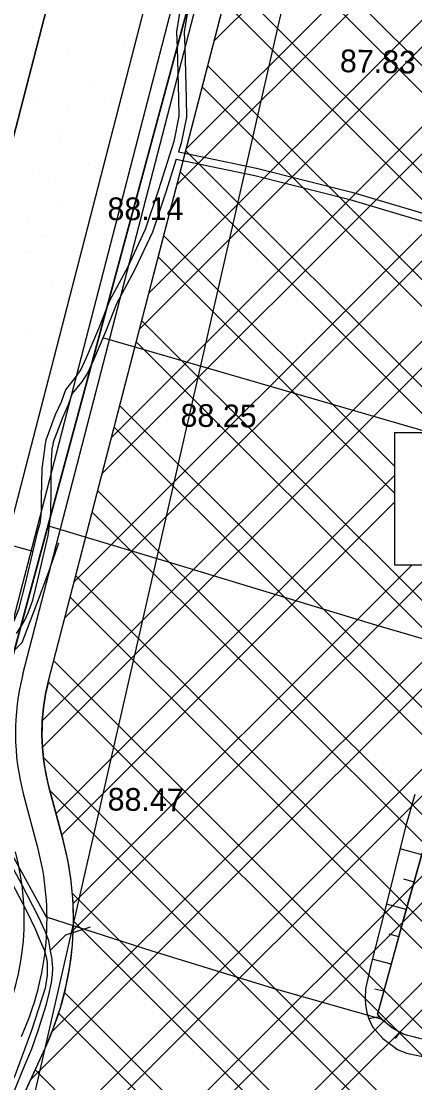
# Model space of a CAD drawing. Extents: x 417995 to 421451, y 4454518 to 4458015.
# Drawn here: x 419838.9 to 419942.9, y 4455650.5 to 4455931.2 of the extents above; entities that cross this region are included whole.
import ezdxf

# ---------------------------------------------------------------- set-up
doc = ezdxf.new("R2010")
doc.units = 0
for name, color, linetype in [('ADAKENARI', 7, 'Continuous'), ('KALDIRIM_FAT', 7, 'Continuous'), ('PL_AYA_PARK_DINLENME', 7, 'Continuous'), ('PL_K_DEPOLAMA', 7, 'Continuous'), ('PL_KA_TARIM_ALANI', 7, 'Continuous'), ('SEMBOL_FAT', 7, 'Continuous'), ('Sev_Sevalti', 7, 'Continuous'), ('Sev_Sevustu', 7, 'Continuous'), ('Sev_Tarama', 7, 'Continuous'), ('Sinir_Duvar_tek_tarafa_ait', 7, 'Continuous'), ('Sinir_itirazli_Mulkiyet', 7, 'Continuous'), ('Sinir_Tel_bir_taraf', 7, 'Continuous'), ('TRFAT_DEPOLAMA', 7, 'Continuous'), ('TRFAT_PARKALANI', 7, 'Continuous'), ('Y_Kot_Noktasi', 7, 'Continuous'), ('Y_Yol_Kotu', 7, 'Continuous'), ('Yol_Toprak_Duz', 7, 'Continuous'), ('Yol_Toprak_Kesik', 7, 'Continuous')]:
    doc.layers.add(name, color=color, linetype=linetype)

msp = doc.modelspace()

# ---------------------------------------------------------------- linework, layer by layer
at = {"layer": 'ADAKENARI'}
for p, q in [((419802.57, 4455768.04), (419857.93, 4455982.18)), ((419826.78, 4455761.78), (419882.14, 4455975.93)), ((419846.14, 4455756.78), (419902.93, 4455976.43)), ((419846.28, 4455728.45), (419849.92, 4455714.93)), ((419830.81, 4455628.27), (419845.3, 4455659.85))]:
    msp.add_line(p, q, dxfattribs=at)
for centre, radius, start, end in [((419899.91, 4455742.88), 55.53, 165.5054, 195.0581), ((419771.33, 4455693.79), 81.39, 335.3525, 15.0581)]:
    msp.add_arc(centre, radius, start, end, dxfattribs=at)
at = {"layer": 'KALDIRIM_FAT'}
for p, q in [((419833.56, 4455760.03), (419888.92, 4455974.18)), ((419839.36, 4455758.53), (419894.72, 4455972.67)), ((419839.52, 4455726.63), (419843.16, 4455713.11))]:
    msp.add_line(p, q, dxfattribs=at)
for centre, radius, start, end in [((419899.91, 4455742.88), 62.53, 165.5054, 195.0581), ((419771.33, 4455693.79), 74.39, 335.3525, 15.0581), ((419771.33, 4455693.79), 68.39, 335.3525, 15.0581)]:
    msp.add_arc(centre, radius, start, end, dxfattribs=at)
at = {"layer": 'PL_AYA_PARK_DINLENME'}
for p, q in [((419857.93, 4455982.18), (419802.57, 4455768.04)), ((419826.78, 4455761.78), (419882.14, 4455975.93))]:
    msp.add_line(p, q, dxfattribs=at)
for points in [[(420013.63, 4456854.22), (420021.56, 4456763.74), (419972.35, 4456528.79), (419896.15, 4456444.66), (419851.71, 4456390.68), (419781.86, 4456219.24), (419743.76, 4456181.14), (419715.18, 4456046.21), (419900.92, 4456001.76), (419824.72, 4455719.19), (419823.13, 4455660.45), (419756.46, 4455592.19), (419783.44, 4455525.52), (419794.56, 4455425.51), (419778.68, 4455323.91), (419819.96, 4455165.16), (419792.54, 4455014.98)], [(419884.24, 4455014.01), (419916.83, 4455187.99), (419837.29, 4455197.86), (419804.18, 4455325.18), (419819.77, 4455424.95), (419807.91, 4455531.7), (419785.76, 4455586.42), (419835.59, 4455637.43), (419842.19, 4455646.09), (419927.54, 4456021.09), (419744.69, 4456064.85), (419766.68, 4456168.71), (419803.1, 4456205.13), (419873.42, 4456377.73), (419915.08, 4456428.31), (419995.43, 4456517.04), (420046.79, 4456762.24), (420038.67, 4456854.78)]]:
    msp.add_lwpolyline(points, dxfattribs=at)
at = {"layer": 'PL_K_DEPOLAMA'}
msp.add_lwpolyline([(419830.81, 4455628.27), (419845.3, 4455659.85), (419847.47, 4455665.05), (419849.28, 4455670.39), (419850.71, 4455675.85), (419851.76, 4455681.39), (419852.43, 4455686.99), (419852.7, 4455692.62), (419852.59, 4455698.26), (419852.09, 4455703.87), (419851.19, 4455709.44), (419849.92, 4455714.93), (419846.28, 4455728.45), (419845.46, 4455731.94), (419844.87, 4455735.47), (419844.51, 4455739.03), (419844.38, 4455742.61), (419844.47, 4455746.18), (419844.8, 4455749.75), (419845.36, 4455753.28), (419846.14, 4455756.78), (419846.14, 4455756.78), (419902.93, 4455976.43)], dxfattribs=at)
at = {"layer": 'PL_KA_TARIM_ALANI'}
msp.add_line((419824.72, 4455719.19), (419900.92, 4456001.76), dxfattribs=at)
at = {"layer": 'SEMBOL_FAT'}
for p, q in [((419937.51, 4455822.43), (419937.51, 4455787.43)), ((419937.51, 4455822.43), (419972.51, 4455822.43)), ((419937.51, 4455787.43), (419972.51, 4455787.43))]:
    msp.add_line(p, q, dxfattribs=at)
at = {"layer": 'Sev_Sevalti'}
msp.add_lwpolyline([(419942.9, 4455726.73), (419940.4, 4455718.15), (419936.04, 4455700.3), (419931.32, 4455682.01), (419929.86, 4455675.32), (419929.79, 4455672.79), (419929.84, 4455671.14), (419930.15, 4455669.11), (419930.68, 4455667.41), (419931.71, 4455665.27), (419934.41, 4455662.27), (419938.31, 4455659.29), (419940.69, 4455658.34), (419949.23, 4455656.61)], dxfattribs=at)
at = {"layer": 'Sev_Sevustu'}
msp.add_lwpolyline([(419944.09, 4455662.22), (419941.04, 4455662.99), (419939.91, 4455663.34), (419938.23, 4455664.25), (419936.7, 4455665.15), (419934.37, 4455667.24), (419933, 4455668.67), (419933.41, 4455670.16), (419937.37, 4455684.63), (419939.67, 4455693.04), (419941.39, 4455699.08), (419944.85, 4455711.2)], dxfattribs=at)
at = {"layer": 'Sev_Tarama'}
for p, q in [((419944.73, 4455710.78), (419938.98, 4455712.35)), ((419942.68, 4455703.57), (419939.94, 4455704.31)), ((419940.62, 4455696.36), (419935.39, 4455697.77)), ((419938.61, 4455689.14), (419936.06, 4455689.82)), ((419936.63, 4455681.91), (419931.63, 4455683.23)), ((419934.66, 4455674.71), (419932.32, 4455675.28)), ((419933.65, 4455667.99), (419930.67, 4455667.42)), ((419938.95, 4455663.86), (419937.72, 4455662.27))]:
    msp.add_line(p, q, dxfattribs=at)
at = {"layer": 'Sinir_Duvar_tek_tarafa_ait'}
msp.add_lwpolyline([(419934.37, 4455667.24), (419906.4, 4455675.21), (419873.5, 4455685.33), (419845.6, 4455694.32), (419829, 4455724.36), (419822.07, 4455736.69), (419821.13, 4455739.79), (419822.02, 4455745.98), (419824.24, 4455752.66), (419832.54, 4455760.38), (419839.19, 4455766.88), (419842.98, 4455776.84), (419846.4, 4455786.16), (419848.88, 4455793.3)], dxfattribs=at)
at = {"layer": 'Sinir_itirazli_Mulkiyet'}
for points in [[(419960.55, 4455818.42), (419860.5, 4455847.48)], [(419775.63, 4455809.44), (419809.22, 4455799.93), (419836.85, 4455792.45), (419841.98, 4455791.07)], [(419846.36, 4455797.68), (419878.56, 4455787.95), (419932.44, 4455771.6), (419946.65, 4455767.43), (419949.89, 4455763.08)], [(419857.12, 4455691.66), (419850.6, 4455689.51), (419846.63, 4455685.61)]]:
    msp.add_lwpolyline(points, dxfattribs=at)
at = {"layer": 'Sinir_Tel_bir_taraf'}
for points in [[(419957.57, 4455756.84), (419953.96, 4455743.15), (419949.96, 4455727.96), (419944.85, 4455711.2), (419939.67, 4455693.04), (419933, 4455668.67)], [(419993.64, 4455666.05), (419989.34, 4455657.05), (419986.38, 4455649.42), (419983.1, 4455649.58), (419982.51, 4455650.44), (419981.48, 4455651.36), (419979.23, 4455652.51), (419976.31, 4455653.66), (419973.43, 4455654.51), (419969.2, 4455655.75), (419964.47, 4455657.15), (419959.68, 4455658.43), (419955.2, 4455659.52), (419950.21, 4455660.73), (419945.88, 4455661.79), (419942.41, 4455662.64), (419940.3, 4455663.22), (419938.4, 4455664.16), (419936.85, 4455665.06), (419935.52, 4455666.2), (419933.97, 4455667.35), (419933.08, 4455668.59)]]:
    msp.add_lwpolyline(points, dxfattribs=at)
at = {"layer": 'TRFAT_DEPOLAMA'}
for p, q in [((419889.92, 4455926.12), (419934.29, 4455970.49)), ((419880.06, 4455887.97), (419958.07, 4455965.99)), ((419882.52, 4455897.51), (419952.13, 4455967.11)), ((419872.66, 4455859.36), (419975.91, 4455962.61)), ((419899.81, 4455964.36), (420060.15, 4455804.01)), ((419870.2, 4455849.83), (419981.85, 4455961.48)), ((419860.34, 4455811.68), (420005.63, 4455956.98)), ((419862.8, 4455821.22), (419999.69, 4455958.1)), ((419898.35, 4455958.74), (420057.86, 4455799.23)), ((419850.47, 4455773.54), (420028.3, 4455951.36)), ((419852.94, 4455783.07), (420023.29, 4455953.43)), ((419844.49, 4455746.34), (420043.3, 4455945.15)), ((419844.5, 4455739.28), (420048.31, 4455943.08)), ((419894, 4455941.88), (420050.99, 4455784.89)), ((419892.54, 4455936.27), (420048.69, 4455780.11)), ((419841.38, 4455651.3), (420108.34, 4455918.26)), ((419888.19, 4455919.41), (420041.82, 4455765.78)), ((419886.73, 4455913.79), (420039.53, 4455761)), ((419882.38, 4455896.94), (419956.88, 4455822.43)), ((419834.7, 4455623.42), (420101.45, 4455890.16)), ((419880.92, 4455891.32), (419949.81, 4455822.43)), ((419839.71, 4455621.35), (420094.94, 4455876.58)), ((419876.57, 4455874.46), (419937.51, 4455813.51)), ((419875.11, 4455868.84), (419937.51, 4455806.44)), ((419870.76, 4455851.99), (420012.81, 4455709.93)), ((419869.3, 4455846.37), (420010.3, 4455705.38)), ((419854.71, 4455615.14), (420075.41, 4455835.83)), ((419864.95, 4455829.51), (420002.75, 4455691.71)), ((419859.71, 4455613.07), (420068.89, 4455822.25)), ((419863.49, 4455823.89), (420000.24, 4455687.15)), ((419848.11, 4455721.67), (419937.51, 4455811.08)), ((419859.14, 4455807.04), (419992.69, 4455673.48)), ((419849.6, 4455716.1), (419937.51, 4455804.01)), ((419857.68, 4455801.42), (419990.18, 4455668.93)), ((419847.05, 4455664.05), (419970.43, 4455787.43)), ((419852.6, 4455697.88), (419942.15, 4455787.43)), ((419852.62, 4455690.83), (419949.22, 4455787.43)), ((419853.33, 4455784.56), (419982.63, 4455655.26)), ((419875.28, 4455607.43), (420049.36, 4455781.5)), ((419851.87, 4455778.95), (419980.12, 4455650.7)), ((419880.57, 4455605.64), (420042.85, 4455767.92)), ((419847.52, 4455762.09), (419972.57, 4455637.03)), ((419846.07, 4455756.46), (419970.06, 4455632.47)), ((419844.76, 4455736.56), (419962.52, 4455618.81)), ((419846.46, 4455727.79), (419960, 4455614.25)), ((419852.37, 4455700.66), (419952.46, 4455600.58)), ((419852.69, 4455693.28), (419949.94, 4455596.02)), ((419850.34, 4455674.42), (419942.4, 4455582.36)), ((419848.77, 4455668.91), (419939.88, 4455577.8)), ((419842.57, 4455653.9), (419897.72, 4455598.74))]:
    msp.add_line(p, q, dxfattribs=at)
at = {"layer": 'TRFAT_PARKALANI'}
for p, q in [((419869.78, 4455930.34), (419869.78, 4455930.34)), ((419866.13, 4455925.58), (419866.13, 4455925.58)), ((419851.35, 4455922.97), (419851.35, 4455922.97)), ((419858.01, 4455913.99), (419858.01, 4455913.99)), ((419843.24, 4455911.39), (419843.24, 4455911.39)), ((419860.89, 4455909.82), (419860.89, 4455909.82)), ((419851.45, 4455908.63), (419851.45, 4455908.63)), ((419849.9, 4455902.41), (419849.9, 4455902.41)), ((419849.4, 4455900.18), (419849.4, 4455900.18)), ((419856.56, 4455893.43), (419856.56, 4455893.43)), ((419841.79, 4455890.83), (419841.79, 4455890.83)), ((419847.98, 4455888.93), (419847.98, 4455888.93)), ((419848.45, 4455881.85), (419848.45, 4455881.85)), ((419840.51, 4455879.67), (419840.51, 4455879.67)), ((419845.37, 4455874.16), (419845.37, 4455874.16)), ((419855.11, 4455872.87), (419855.11, 4455872.87)), ((419840.34, 4455870.26), (419840.34, 4455870.26)), ((419847, 4455861.28), (419847, 4455861.28)), ((419841.03, 4455849.54), (419841.03, 4455849.54)), ((419844.47, 4455843.83), (419844.47, 4455843.83)), ((419845.55, 4455840.72), (419845.55, 4455840.72))]:
    msp.add_line(p, q, dxfattribs=at)
at = {"layer": 'Yol_Toprak_Duz'}
for points in [[(419894.5, 4455981.43), (419894.61, 4455981.07), (419894.83, 4455978.93), (419888.87, 4455960.39), (419884.31, 4455942.93), (419881.94, 4455928.3), (419882.14, 4455924.32), (419882.47, 4455910.76), (419882.59, 4455905.85), (419881.17, 4455898.89), (419880.46, 4455896.64)], [(419879.84, 4455894.7), (419877.08, 4455885.99), (419873.55, 4455875.36), (419868.84, 4455865.36), (419864.08, 4455856.44), (419861.18, 4455849.07), (419857.89, 4455841.39), (419856.41, 4455838.12), (419854.79, 4455835.79), (419852.38, 4455832.74), (419851.34, 4455829.75), (419849.77, 4455826.33), (419847.38, 4455819.9), (419847.16, 4455818.65)], [(419879.84, 4455894.7), (419900.61, 4455890.38), (419925.69, 4455884), (419942.28, 4455879.1), (419961.05, 4455873.48), (419976.54, 4455869.26), (420010.61, 4455861.25)], [(419837.63, 4455769.32), (419839.01, 4455771.31), (419839.89, 4455772.83), (419840.77, 4455774.74), (419841.95, 4455778.12), (419843.54, 4455784.67), (419846.04, 4455795.22), (419846.38, 4455797.77), (419846.73, 4455801.08), (419846.85, 4455807.34), (419846.85, 4455811.3), (419846.86, 4455813.57), (419846.89, 4455815.16), (419847.01, 4455816.38), (419847.12, 4455818.02)], [(419847.12, 4455818.02), (419847.16, 4455818.65)], [(419817.51, 4455742.17), (419817.49, 4455740.51), (419817.75, 4455738.16), (419819.05, 4455734.41), (419823.07, 4455727.95), (419825.36, 4455724.08), (419828.25, 4455718.7), (419833.45, 4455709.02), (419837.3, 4455701.67), (419840.28, 4455696.02), (419842.56, 4455691.22), (419843.95, 4455688.04), (419844.95, 4455685.64), (419845.52, 4455683.79), (419845.67, 4455682.83)], [(419822.61, 4455628.98), (419827.4, 4455634.38), (419830.45, 4455637.79), (419832.29, 4455639.69), (419833.57, 4455641.37), (419834.61, 4455643.2), (419836.75, 4455647.57), (419839.83, 4455655.15), (419841.68, 4455659.48), (419843.38, 4455664.3), (419845.55, 4455671.29), (419846.41, 4455674.53), (419846.91, 4455677.03), (419847.19, 4455679.03), (419847.22, 4455680.89), (419847.09, 4455682.83)]]:
    msp.add_lwpolyline(points, dxfattribs=at)
at = {"layer": 'Yol_Toprak_Kesik'}
for points in [[(419892.35, 4455981.53), (419892.38, 4455981.48), (419892.61, 4455980.69), (419892.77, 4455979.14), (419886.93, 4455960.96), (419882.32, 4455943.34), (419879.9, 4455928.41), (419880.12, 4455924.24), (419880.44, 4455910.71), (419880.56, 4455906.03), (419879.21, 4455899.4), (419875.16, 4455886.62), (419871.67, 4455876.12), (419867.03, 4455866.27), (419862.24, 4455857.29), (419859.3, 4455849.84), (419856.03, 4455842.2), (419854.64, 4455839.12), (419853.16, 4455836.99), (419850.58, 4455833.72), (419849.46, 4455830.5), (419847.9, 4455827.1), (419845.41, 4455820.43), (419845.16, 4455819)], [(419880.46, 4455896.64), (419901.06, 4455892.36), (419926.23, 4455885.95), (419942.86, 4455881.05), (419961.6, 4455875.43), (419977.04, 4455871.22), (420011.08, 4455863.23)], [(419845.04, 4455818.04), (419844.39, 4455812.95), (419844.17, 4455805.32), (419844.13, 4455801.9), (419844.07, 4455800.51), (419843.81, 4455798.4), (419843.07, 4455795.63), (419841.45, 4455788.9), (419839.88, 4455782.13), (419838.16, 4455775.61), (419837.1, 4455772.96), (419835.66, 4455770.63), (419833.48, 4455767.85), (419827.66, 4455762.1), (419824.36, 4455758.72), (419821.41, 4455754.92), (419820.19, 4455752.83), (419819.51, 4455751.32), (419818.71, 4455749.26), (419817.92, 4455746.76), (419817.66, 4455744.96), (419817.52, 4455742.9), (419817.51, 4455742.17)], [(419845.16, 4455819), (419845.04, 4455818.04)], [(419847.09, 4455682.83), (419847.06, 4455683.22), (419846.66, 4455685.43), (419846.17, 4455688.02), (419845.23, 4455690.56), (419843.5, 4455694.38), (419838.98, 4455703.14), (419833.63, 4455713.08), (419829.23, 4455721.61), (419824.7, 4455729.45), (419821.72, 4455734.5), (419820.62, 4455736.96), (419820.11, 4455739.18), (419819.99, 4455741.38), (419820.02, 4455742.17)], [(419845.67, 4455682.83), (419845.73, 4455682.39), (419845.78, 4455680.83), (419845.74, 4455679), (419845.2, 4455675.56), (419841.66, 4455664.32), (419837.27, 4455652.64), (419834.73, 4455647.31), (419833.28, 4455644.4), (419831.6, 4455641.32), (419830.49, 4455640.03), (419828.89, 4455638.5), (419827.53, 4455637.29), (419825.59, 4455635.36), (419824.02, 4455633.65), (419820.53, 4455629.94)]]:
    msp.add_lwpolyline(points, dxfattribs=at)

# ---------------------------------------------------------------- texts
at = {"layer": 'Y_Kot_Noktasi'}
for s, rotation, p in [('87.83', 358.8393, (419923.03, 4455917.73)), ('88.25', 359.3381, (419880.96, 4455824)), ('88.47', 359.3381, (419861.71, 4455722.51))]:
    msp.add_text(s, height=6, rotation=rotation, dxfattribs=at).set_placement(p)
at = {"layer": 'Y_Yol_Kotu'}
msp.add_text('88.14', height=6, dxfattribs=at).set_placement((419861.69, 4455878.58))

doc.saveas('drawing.dxf')
